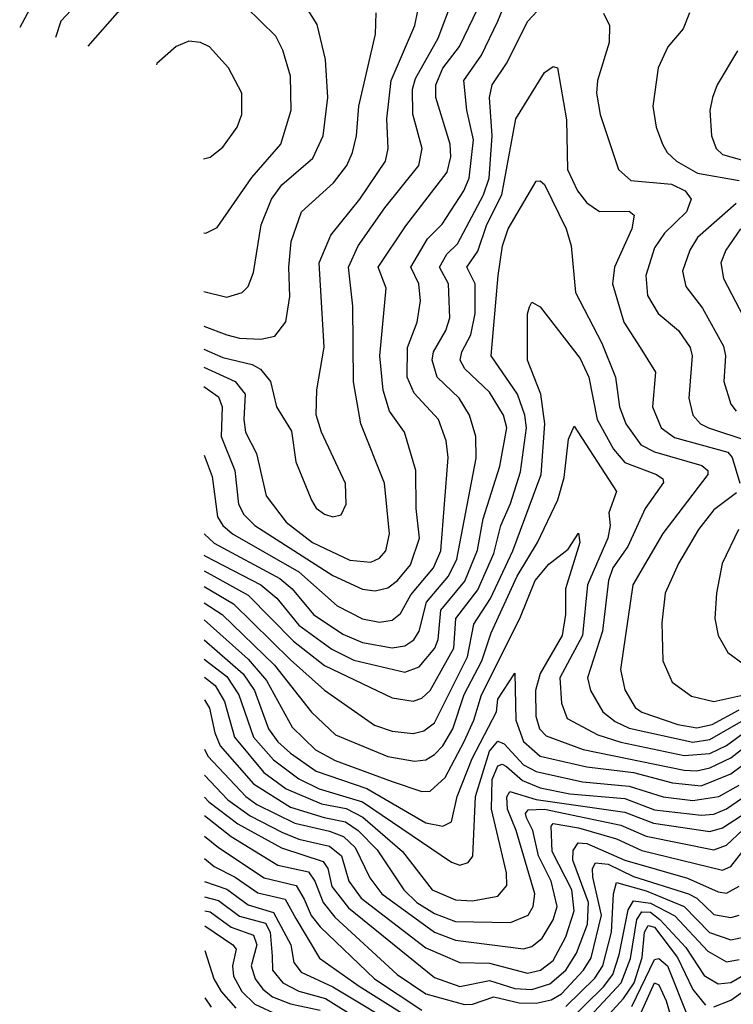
# Model space of a CAD drawing. Extents: x 1308313 to 1441400, y 959662 to 1036319.
# Tile 468 of 656: x 1397996 to 1399681, y 972554 to 974879. Entities that reach past the tile are written whole.
import ezdxf

# ---------------------------------------------------------------- set-up
doc = ezdxf.new("R2010")
doc.units = 0

msp = doc.modelspace()

# ---------------------------------------------------------------- linework, layer by layer
at = {"layer": '0CON10XD'}
for points in [[(1398430.3, 974237.1), (1398485, 974224), (1398520.8, 974235), (1398535, 974248.6), (1398547.7, 974282.3), (1398565.8, 974394.2), (1398590.2, 974455), (1398615, 974488.8), (1398688.2, 974551.8), (1398712.2, 974605), (1398723, 974695), (1398718.1, 974785), (1398697.8, 974867.8), (1398659.7, 974929.7), (1398565, 975008.4), (1398445, 975050.7), (1398395, 975048.6), (1398244.6, 975004.6), (1398175.9, 974965), (1398092.9, 974875), (1398080.2, 974837.1)], [(1398430.9, 973850.9), (1398450.3, 973800.3), (1398462.4, 973705), (1398474.9, 973684.9), (1398498, 973665), (1398655, 973575.8), (1398745, 973495.5), (1398805, 973464.5), (1398845, 973456.8), (1398875, 973461), (1398895, 973477.1), (1398919, 973521), (1398972.4, 973585), (1398989.8, 973625), (1399007.7, 973845), (1399002.6, 973885), (1398984.8, 973935), (1398927.4, 973997.4), (1398910.8, 974035), (1398911.3, 974105), (1398934, 974165), (1398942.4, 974215), (1398937.9, 974255), (1398919.4, 974295), (1398958.7, 974361.3), (1398993.6, 974396.4), (1399044.3, 974475), (1399056.9, 974505), (1399067.1, 974595), (1399051.3, 974665), (1399044.2, 974735), (1399086.2, 974795), (1399124.7, 974875.3), (1399165.5, 974975)], [(1398431.1, 973665.1), (1398455, 973642.7), (1398609.5, 973559.5), (1398639.3, 973535), (1398689.1, 973475), (1398758.5, 973428.5), (1398805, 973408.4), (1398875, 973395.9), (1398905, 973400.8), (1398926.3, 973415), (1398939.3, 973435), (1398956.4, 973503.6), (1399008.5, 973565), (1399028, 973605), (1399073.7, 973843.7), (1399072.5, 973895), (1399057.7, 973945), (1399033.1, 973985), (1398981.1, 974035), (1398969.8, 974075), (1398972.8, 974095), (1399001.7, 974145), (1399011.4, 974175), (1399007.9, 974255), (1398987.2, 974295), (1399004.1, 974325), (1399029.3, 974349.3), (1399091.2, 974465), (1399103.9, 974505), (1399111.5, 974605), (1399104.8, 974694.8), (1399111.2, 974725), (1399144.8, 974775), (1399195.8, 974875), (1399271.8, 974958.2)], [(1398430.1, 974375.7), (1398435, 974374.6), (1398461.9, 974388.1), (1398544, 974506), (1398612.4, 974585), (1398637, 974665), (1398635.2, 974745.2), (1398616.9, 974806.9), (1398600.3, 974840.3), (1398529.4, 974909.4), (1398485, 974930.7), (1398445, 974940.8), (1398365, 974947.4), (1398325.7, 974944.3), (1398285, 974929.7), (1398225.4, 974895), (1398156.7, 974816.4)], [(1398430.5, 974100.9), (1398475, 974081.6), (1398544.7, 974064.7), (1398563.9, 974053.9), (1398587.5, 974025), (1398602.2, 973965), (1398637.6, 973907.6), (1398647.5, 973835), (1398685, 973744.3), (1398696, 973726), (1398715, 973711.8), (1398735, 973705.5), (1398755, 973710), (1398766.9, 973735), (1398765, 973783.8), (1398708.2, 973905), (1398696, 973946), (1398696.9, 974005), (1398714.3, 974105.7), (1398703, 974305), (1398730.1, 974369.9), (1398799, 974455), (1398859.1, 974545), (1398866, 974575), (1398862.4, 974645), (1398872.9, 974735), (1398928.7, 974865), (1398943, 974935)], [(1398030.7, 974925), (1397995.5, 974860.1)], [(1398430.6, 974058.7), (1398504.7, 974024.7), (1398528.1, 973995), (1398524.8, 973934.8), (1398529.2, 973905), (1398555.1, 973855.1), (1398577.8, 973755), (1398625, 973692.4), (1398687, 973645), (1398775, 973602.6), (1398825, 973598.5), (1398845, 973607.4), (1398860.5, 973625), (1398868.7, 973665), (1398857.2, 973785), (1398801.5, 973925), (1398784.2, 974024.2), (1398782.2, 974202.2), (1398771.9, 974295), (1398795.1, 974344.9), (1398857.6, 974435), (1398937.9, 974535), (1398945.9, 974575), (1398924.3, 974655.7), (1398923.3, 974715), (1398929.9, 974740.1), (1398983.9, 974835), (1399017.5, 974925)], [(1398430.4, 974155.3), (1398485, 974135.2), (1398515, 974127), (1398565, 974124.8), (1398598.2, 974131.8), (1398624.4, 974165.6), (1398633.2, 974225), (1398630.9, 974295), (1398636.5, 974355), (1398660.9, 974425), (1398736.7, 974493.3), (1398767.8, 974535), (1398781.3, 974565), (1398791, 974605), (1398796.3, 974675), (1398836.2, 974845), (1398837.2, 974895)], [(1398430.6, 974012.6), (1398465, 973988.5), (1398473.5, 973965), (1398471.7, 973895), (1398503.3, 973815), (1398512.1, 973735), (1398525, 973710.7), (1398550.8, 973685), (1398735, 973566.8), (1398805, 973534.8), (1398835, 973530.2), (1398865, 973537.6), (1398888.1, 973555), (1398918.1, 973591.9), (1398939.7, 973655), (1398931.5, 973725), (1398931.3, 973815), (1398904.2, 973905), (1398869.2, 973955), (1398854.3, 974004.3), (1398846, 974085), (1398860.7, 974245), (1398842.3, 974295), (1398907.5, 974392.5), (1399005, 974518.5), (1399013.5, 974555), (1399012, 974585), (1398978.5, 974695), (1398978.1, 974725), (1398995, 974764.3), (1399034.3, 974815.7), (1399077.4, 974905)], [(1399374, 974894), (1399388.2, 974865), (1399387.5, 974825), (1399360, 974735), (1399357.6, 974705), (1399366.4, 974655), (1399409.3, 974525), (1399439, 974499), (1399535, 974490.8), (1399566.8, 974475), (1399581.1, 974455), (1399570.6, 974425), (1399518.3, 974375), (1399495, 974340), (1399474.4, 974275), (1399478, 974228), (1399503.6, 974185), (1399551.6, 974145), (1399578.6, 974105), (1399583.8, 974085), (1399576.1, 973985), (1399585.3, 973945), (1399603.5, 973925), (1399622.5, 973915), (1399714.7, 973884.7)], [(1399577.5, 974895), (1399562.4, 974857.6), (1399526.5, 974815), (1399503.2, 974765), (1399490.8, 974675), (1399498.8, 974625), (1399513.5, 974585), (1399524.7, 974565), (1399546.6, 974545), (1399596.3, 974516.3), (1399695, 974499.4)], [(1398429.9, 974550), (1398445, 974554.4), (1398475, 974577.5), (1398509.5, 974625), (1398520.5, 974655), (1398520, 974705), (1398488.6, 974765), (1398443.8, 974815), (1398422.5, 974825), (1398395, 974828.1), (1398365, 974815.7), (1398319.2, 974775), (1398318.5, 974772.5)], [(1399690.6, 974805), (1399642.3, 974725), (1399631.5, 974695), (1399625.3, 974664.7), (1399629.2, 974605), (1399640, 974575), (1399655, 974560.7), (1399784.3, 974524.3)], [(1398431.2, 973614.6), (1398433.1, 973613.1), (1398565, 973544.9), (1398603, 973513), (1398655, 973449.9), (1398732.9, 973392.9), (1398785, 973367.2), (1398905, 973338.3), (1398939.1, 973350.9), (1398975.6, 973395), (1398984, 973416), (1398990.2, 973485), (1399046.7, 973553.3), (1399076.3, 973626.3), (1399089.7, 973700.3), (1399129.2, 973825), (1399146, 973915), (1399138.2, 973945), (1399105, 973999.5), (1399046.6, 974055), (1399035.5, 974075), (1399039.4, 974095), (1399060.7, 974135), (1399071.3, 974185), (1399070.9, 974255), (1399051.5, 974295), (1399077.3, 974332.7), (1399099.1, 974395), (1399133.9, 974465), (1399167.5, 974645), (1399235, 974754.5), (1399255, 974768.2), (1399265.3, 974765.3), (1399287.2, 974642.8), (1399289.6, 974525), (1399313, 974475), (1399335, 974446.2), (1399365, 974426.4), (1399435, 974427.1), (1399447, 974417), (1399441, 974385), (1399400, 974295), (1399395.6, 974255), (1399422.6, 974165), (1399460.8, 974105), (1399496.7, 974046.7), (1399489.8, 973965), (1399510.4, 973915), (1399542.2, 973892.2), (1399667.7, 973857.7), (1399678.3, 973845), (1399695.9, 973785)], [(1398431.2, 973577.9), (1398535, 973520.6), (1398641.8, 973411.8), (1398715, 973354.1), (1398875, 973277.9), (1398925, 973270.4), (1398945, 973277.5), (1398965.1, 973294.9), (1399020.6, 973395), (1399025.6, 973465), (1399077.2, 973532.8), (1399115, 973618.8), (1399131.5, 973685), (1399155, 973736.7), (1399178.3, 973811.7), (1399192.5, 973915), (1399188.7, 973945), (1399171, 973995), (1399109.1, 974085), (1399125.6, 974275), (1399136.1, 974345), (1399148.8, 974385), (1399215, 974497.7), (1399225, 974498.5), (1399235, 974489.6), (1399286.3, 974385), (1399297.5, 974345), (1399308.1, 974235), (1399370.4, 974115), (1399402.9, 974035), (1399412.3, 973965), (1399426.9, 973925), (1399462.5, 973875), (1399495, 973858.6), (1399606.4, 973826.4), (1399620.5, 973815), (1399620.5, 973805), (1399514.4, 973665.6), (1399443.5, 973545), (1399414.3, 973345), (1399425, 973296.9), (1399448.8, 973255), (1399465, 973244.2), (1399549.6, 973215), (1399595, 973207.4), (1399631, 973215), (1399695, 973249.5)], [(1399687.6, 974445), (1399596.1, 974365), (1399578.5, 974335), (1399561.1, 974285), (1399568.9, 974248.9), (1399607.8, 974197.8), (1399658, 974108), (1399662.2, 974085), (1399658.1, 974025), (1399675, 973971.1), (1399687.5, 973955)], [(1399697.6, 974385), (1399662.9, 974335), (1399651.1, 974305), (1399657.9, 974267.9), (1399732.5, 974125)], [(1398431.3, 973541), (1398500.2, 973500.2), (1398635, 973367.7), (1398715, 973295.9), (1398833.5, 973213.5), (1398875, 973199.2), (1398925, 973193.5), (1398950.1, 973199.9), (1398975, 973219.2), (1399052.8, 973375), (1399068.3, 973451.7), (1399107.3, 973512.7), (1399159.9, 973625), (1399226.7, 973805), (1399235.9, 973925), (1399226.1, 973995), (1399194.8, 974075), (1399194.8, 974184.8), (1399199.4, 974200.6), (1399205, 974212), (1399225, 974200.9), (1399319, 974079), (1399339.5, 974035), (1399359.6, 973935), (1399398.2, 973865), (1399425, 973833.4), (1399499.1, 973805), (1399514.6, 973795), (1399515.9, 973785.9), (1399472.8, 973725), (1399431.8, 973635), (1399396, 973585), (1399386, 973555), (1399372, 973435), (1399336.7, 973325), (1399343.7, 973295), (1399372.9, 973245), (1399401.8, 973221.8), (1399435, 973206.1), (1399585, 973173.6), (1399625, 973179.8), (1399704.7, 973225.3)], [(1398431.4, 973502), (1398473.7, 973475), (1398597.6, 973355), (1398684.4, 973244.4), (1398741, 973191), (1398865, 973139.8), (1398928.3, 973128.3), (1398955, 973131.5), (1398975, 973144.1), (1398995.1, 973164.9), (1399018.7, 973205), (1399045, 973285.8), (1399086.6, 973365), (1399108.6, 973431.4), (1399170.4, 973565), (1399218.6, 973645), (1399266.1, 973745), (1399281.7, 973798.3), (1399291.4, 973888.6), (1399305, 973918.9), (1399404.7, 973765), (1399386.7, 973715), (1399390.1, 973685), (1399384.6, 973655), (1399336.4, 973545), (1399324.6, 973425), (1399271.3, 973325), (1399275.2, 973265), (1399288.8, 973228.8), (1399360.5, 973190.5), (1399415, 973173.1), (1399565, 973141.6), (1399625, 973146.9), (1399664.5, 973165.5), (1399715, 973202.1)], [(1399688.1, 973761.9), (1399635, 973721.9), (1399598.8, 973675), (1399551.6, 973595), (1399519.7, 973525), (1399511.9, 973455), (1399514.7, 973365), (1399536.2, 973315), (1399581.9, 973281.9), (1399635, 973269.6), (1399755, 973295.9)], [(1399693.3, 973675), (1399654.7, 973595), (1399640.7, 973525), (1399637.5, 973465), (1399645.4, 973425), (1399667.5, 973385), (1399706.8, 973356.8)], [(1398431.4, 973462.4), (1398535, 973369.2), (1398578.6, 973318.6), (1398638.9, 973208.9), (1398694, 973155), (1398740.4, 973130.4), (1398875, 973080.5), (1398945, 973056.9), (1398965, 973058), (1399000.1, 973089.9), (1399045.5, 973175), (1399068.4, 973225), (1399086.5, 973285), (1399176.7, 973465), (1399212.9, 973555), (1399245, 973593.5), (1399290.8, 973629.2), (1399315, 973666.4), (1399318.1, 973645), (1399284.5, 973535), (1399284.6, 973474.6), (1399276.6, 973425), (1399225, 973335.2), (1399213.5, 973295), (1399214.6, 973235), (1399223.1, 973205), (1399238.5, 973188.5), (1399326.1, 973156.1), (1399565, 973107.5), (1399595, 973106), (1399625, 973112.8), (1399675, 973136.3), (1399725, 973175.6)], [(1398431.5, 973415.1), (1398523.4, 973335), (1398550.2, 973295), (1398582.8, 973205), (1398605, 973174), (1398635, 973147.4), (1398696, 973105), (1398815, 973064.2), (1398955, 972983.1), (1398995, 972974.8), (1399015.1, 972984.9), (1399029, 973045), (1399064.4, 973135), (1399121.3, 973245), (1399124.8, 973275.2), (1399165, 973336.4), (1399167.6, 973225), (1399185.1, 973175), (1399225, 973140.1), (1399335, 973115.3), (1399445, 973101.4), (1399537, 973077), (1399605, 973070.1), (1399675, 973098.8), (1399745, 973150.8)], [(1398431.5, 973369.4), (1398485, 973328.6), (1398513.1, 973285), (1398547.4, 973185), (1398595, 973131.6), (1398655, 973086.4), (1398703, 973063), (1398805, 973032.3), (1399015, 972889.7), (1399035, 972882.7), (1399055, 972889.1), (1399065.6, 972904.4), (1399072.1, 973045), (1399105, 973152.3), (1399125, 973176), (1399139.7, 973169.7), (1399185, 973119.7), (1399215, 973104.2), (1399325, 973079.8), (1399435, 973069.3), (1399515, 973044.5), (1399585, 973035.6), (1399646.9, 973045), (1399695, 973071.9)], [(1398431.6, 973326.5), (1398456.9, 973306.9), (1398479.3, 973269.3), (1398502.8, 973185), (1398572.1, 973102.1), (1398625, 973063.3), (1398708, 973028), (1398766.4, 973016.4), (1398805.9, 972995.9), (1398899.5, 972915), (1398970, 972825), (1399025, 972801), (1399065, 972798.8), (1399125, 972809.8), (1399146, 972835), (1399145.2, 972864.8), (1399109.6, 973015), (1399111.3, 973085), (1399125, 973117.8), (1399135, 973121), (1399145, 973115.8), (1399182.8, 973082.8), (1399225, 973065.2), (1399295, 973051.3), (1399425, 973040.3), (1399495, 973013.3), (1399605, 973000.8), (1399635, 973003.4), (1399665, 973016.2), (1399795, 973106)], [(1398431.7, 973273.2), (1398443.8, 973253.8), (1398456.1, 973195), (1398469.3, 973165), (1398547.9, 973075), (1398635, 973020.2), (1398714.7, 972995.3), (1398764.8, 972985), (1398795.1, 972965.1), (1398839.4, 972919.4), (1398902.4, 972825), (1398933.4, 972795), (1398975, 972769.1), (1399025, 972750), (1399155, 972747.3), (1399196.1, 972765), (1399208.5, 972785), (1399212.4, 972815), (1399167.9, 972965), (1399147.3, 973015), (1399145.9, 973044.1), (1399153.1, 973056.9), (1399215, 973037.9), (1399425, 973008.1), (1399492.2, 972982.2), (1399625, 972962.2), (1399655, 972971), (1399745, 973029.4)], [(1398431.8, 973157), (1398440.1, 973140.1), (1398529.8, 973045), (1398555.9, 973025.9), (1398645, 972982), (1398726.9, 972963.1), (1398760.5, 972950.5), (1398788.1, 972925), (1398822.8, 972852.8), (1398850.8, 972815), (1398974.8, 972725), (1399025, 972706.2), (1399185, 972685.8), (1399205, 972690.6), (1399229.3, 972710.7), (1399255, 972753.6), (1399264.9, 972785.1), (1399250.8, 972845), (1399220.6, 972905), (1399207.4, 972965), (1399192.4, 972995), (1399190, 973005), (1399196.6, 973013.4), (1399235, 973015.2), (1399415, 972977.7), (1399475, 972951.1), (1399635, 972919.5), (1399665, 972929.9), (1399703.6, 972966.4)], [(1398431.9, 973095.3), (1398487.4, 973037.4), (1398539.8, 972999.8), (1398615, 972961.2), (1398655, 972944.4), (1398727.5, 972927.5), (1398755.6, 972905), (1398772.9, 972845), (1398802, 972805), (1398955, 972687.6), (1399035, 972653.4), (1399105, 972651.5), (1399195, 972628.3), (1399225.8, 972635), (1399255, 972658.1), (1399285, 972713.8), (1399305.3, 972775), (1399299.8, 972825), (1399252.8, 972915), (1399250.4, 972975), (1399255, 972981.6), (1399315, 972971.2), (1399405, 972945.4), (1399465, 972917.6), (1399655, 972871.4), (1399675, 972880), (1399725.8, 972945)], [(1398432, 973043.3), (1398442.6, 973032.6), (1398510.6, 972980.6), (1398613.7, 972923.7), (1398712, 972892), (1398723, 972875), (1398732.3, 972832.3), (1398772, 972782), (1398975, 972617.9), (1399035, 972596.3), (1399105, 972610.5), (1399165, 972591.8), (1399205, 972589.2), (1399247.2, 972602.8), (1399285, 972634.9), (1399310.5, 972675), (1399336.4, 972743.6), (1399338.6, 972795), (1399301.6, 972895), (1399302.7, 972917.3), (1399314.2, 972935.8), (1399335, 972934), (1399425, 972894.5), (1399572.5, 972852.6), (1399645, 972820.1), (1399665, 972817), (1399695, 972833)], [(1398432.1, 973000.4), (1398495, 972950.3), (1398605, 972882.6), (1398677.3, 972867.3), (1398692.3, 972845), (1398711.9, 972795), (1398739.9, 972759.9), (1398886.9, 972625), (1398955, 972579.2), (1399045.9, 972554.1), (1399065, 972554.5), (1399115, 972571.8), (1399175, 972558.1), (1399215, 972557.1), (1399250.8, 972565), (1399275, 972579.6), (1399327.2, 972635), (1399345, 972663.9), (1399369.8, 972765), (1399349.3, 972855), (1399348.1, 972875), (1399355, 972888.8), (1399385, 972885.2), (1399445, 972856.4), (1399575, 972815.4), (1399594.7, 972804.7), (1399635, 972766.6), (1399675, 972759.3), (1399695, 972764.8)], [(1398432.1, 972951.4), (1398465, 972924.9), (1398572.9, 972852.9), (1398648.1, 972835), (1398667.5, 972802.5), (1398684.2, 972764.3), (1398705, 972737), (1398833.2, 972615), (1398945, 972541)], [(1398432.2, 972898.8), (1398455, 972879.6), (1398504.6, 972854.7), (1398557.9, 972817.9), (1398622.8, 972802.8), (1398647.3, 972757.3), (1398703.5, 972663.5), (1398797.1, 972597.1), (1398926, 972516)], [(1398432.3, 972844.4), (1398485, 972826.2), (1398535, 972789), (1398595, 972771.2), (1398636.1, 972695), (1398643.3, 972653.3), (1398660.3, 972630.2), (1398735, 972595.5), (1398910.4, 972490.4)], [(1399285, 972549.3), (1399353.5, 972616.5), (1399372.8, 972645), (1399393.2, 972725), (1399397.7, 972815), (1399405, 972842.1), (1399475, 972822), (1399565, 972785.6), (1399624.2, 972724.2), (1399675, 972706.4), (1399705, 972713.2)], [(1398432.3, 972808.3), (1398465, 972799.8), (1398515, 972762.4), (1398575.9, 972745.9), (1398587, 972725), (1398591.6, 972668.4), (1398592.6, 972635), (1398616.8, 972605), (1398655, 972585.3), (1398718, 972568), (1398882.8, 972465)], [(1399285, 972508.5), (1399374.4, 972595.6), (1399396.3, 972625), (1399411.4, 972671.4), (1399432.3, 972777.7), (1399445, 972799.1), (1399485, 972793.5), (1399543, 972763), (1399620.3, 972680.3), (1399665, 972654.6), (1399695, 972659.9)], [(1398432.4, 972775.5), (1398445, 972772.8), (1398495, 972736.9), (1398547.5, 972717.5), (1398555.6, 972695), (1398542.4, 972645), (1398551.7, 972615), (1398569.9, 972589.9), (1398592.4, 972572.4), (1398635, 972555.3), (1398705, 972540.5)], [(1399332, 972515), (1399415.9, 972605), (1399437.7, 972662.3), (1399453, 972755), (1399465, 972773.1), (1399485, 972771.9), (1399507.5, 972755), (1399568.4, 972688.4), (1399612.2, 972622.2), (1399645, 972602.9), (1399675, 972606.1), (1399705, 972623.2)], [(1398432.4, 972739.7), (1398498.8, 972695), (1398506.5, 972685), (1398498.2, 972645), (1398500.8, 972620.8), (1398520.4, 972585), (1398550.7, 972555), (1398605, 972530)], [(1399354.4, 972495), (1399421.6, 972568.4), (1399446.5, 972605), (1399465.4, 972665), (1399471.2, 972725), (1399479.8, 972740.2), (1399495, 972736.6), (1399549.1, 972665), (1399585, 972589.1), (1399615, 972552.7)], [(1398432.5, 972681.4), (1398454.1, 972615), (1398471.4, 972585), (1398505.7, 972545.7)], [(1399440.8, 972549.2), (1399495, 972660.6), (1399505, 972663), (1399525.5, 972645), (1399575, 972520.8)], [(1399635, 972548.9), (1399675, 972564.1), (1399718.5, 972595), (1399754.8, 972635.2), (1399785, 972660.8), (1399815, 972663.5), (1399825, 972654.1), (1399855, 972567.6), (1399865.4, 972555.4), (1399885, 972548.5)], [(1399463.4, 972535), (1399495, 972605.5), (1399505, 972600.3), (1399522.5, 972562.5), (1399542.5, 972492.5)], [(1398432.7, 972570), (1398447.7, 972547.7)]]:
    msp.add_lwpolyline(points, dxfattribs=at)

doc.saveas('drawing.dxf')
